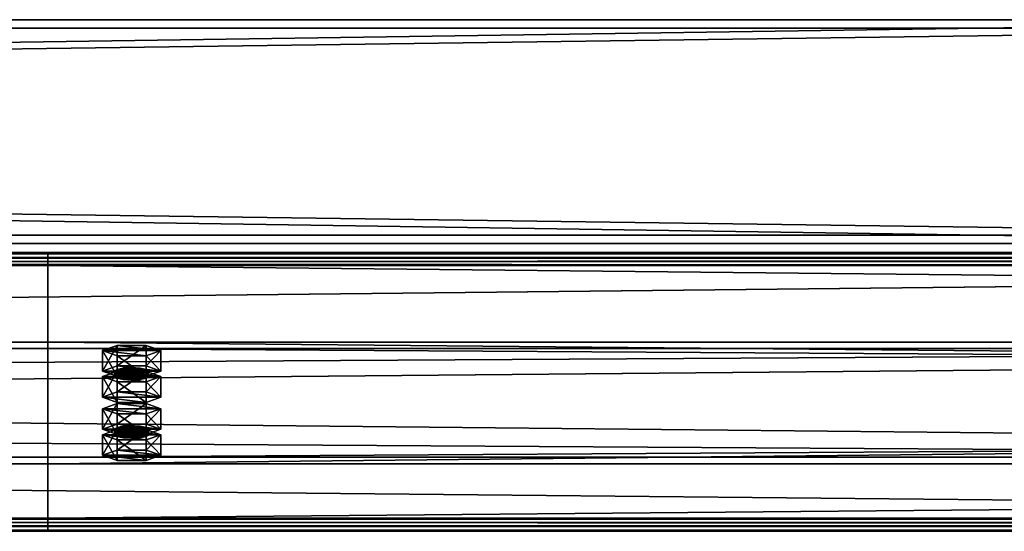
# Model space of a CAD drawing. Header units: millimetres. Extents: x -333 to 67333, y -930 to 39730.
# Tile 487 of 656: x 21690 to 22042, y 15107 to 15290. Entities that reach past the tile are written whole.
import ezdxf

# ---------------------------------------------------------------- set-up
doc = ezdxf.new("R2010")
doc.units = ezdxf.units.MM
for name, color, linetype in [('13', 7, 'Continuous'), ('3', 7, 'Continuous'), ('95', 7, 'Continuous')]:
    doc.layers.add(name, color=color, linetype=linetype)

msp = doc.modelspace()

# ---------------------------------------------------------------- meshes
at = {"layer": '13', "color": 30}
mesh = msp.add_polyface(dxfattribs=at)
corners = [(22900.01, 15203.6, 6663.84), (22900.01, 15131.21, 6648.45), (16100.01, 15131.21, 6648.45), (16100.01, 15203.6, 6663.84), (22900.01, 15172.38, 6454.78), (16100.01, 15172.38, 6454.78), (22900.01, 15111.73, 6441.89), (16100.01, 15111.73, 6441.89), (22900.01, 15109.03, 6454.61), (16100.01, 15109.03, 6454.61), (22900.01, 15107.08, 6454.19), (16100.01, 15107.08, 6454.19), (22900.01, 15110.19, 6439.52), (16100.01, 15110.19, 6439.52), (22900.01, 15174.75, 6453.24), (16100.01, 15174.75, 6453.24), (22900.01, 15133.59, 6646.91), (16100.01, 15133.59, 6646.91), (22900.01, 15202.06, 6661.47), (16100.01, 15202.06, 6661.47), (22900.01, 15204.76, 6648.75), (16100.01, 15204.76, 6648.75), (22900.01, 15206.72, 6649.17), (16100.01, 15206.72, 6649.17)]
mesh.append_faces([[corners[k] for k in face] for face in [(0, 2, 3, 3), (1, 5, 2, 2), (4, 7, 5, 5), (6, 9, 7, 7), (8, 11, 9, 9), (10, 13, 11, 11), (12, 15, 13, 13), (14, 17, 15, 15), (16, 19, 17, 17), (18, 21, 19, 19), (20, 23, 21, 21), (22, 3, 23, 23), (8, 12, 10, 10), (20, 0, 22, 22), (11, 7, 9, 9)]], dxfattribs={"vtx0": -1, "color": 30})
mesh.append_faces([[corners[k] for k in face] for face in [(12, 6, 14, 14), (14, 1, 16, 16), (16, 0, 18, 18), (18, 0, 20, 20), (3, 19, 23, 23), (19, 2, 17, 17), (17, 2, 15, 15), (15, 5, 13, 13), (13, 7, 11, 11)]], dxfattribs={"vtx0": -1, "vtx1": -1, "color": 30})
mesh.append_faces([[corners[k] for k in face] for face in [(12, 8, 6, 6), (14, 6, 4, 4), (14, 4, 1, 1), (16, 1, 0, 0), (19, 3, 2, 2), (15, 2, 5, 5), (13, 5, 7, 7)]], dxfattribs={"vtx0": -1, "vtx2": -1, "vtx3": -1, "color": 30})
mesh.append_faces([[corners[k] for k in face] for face in [(21, 23, 19, 19)]], dxfattribs={"vtx1": -1, "color": 30})
mesh.append_faces([[corners[k] for k in face] for face in [(0, 1, 2, 2), (1, 4, 5, 5), (4, 6, 7, 7), (6, 8, 9, 9), (8, 10, 11, 11), (10, 12, 13, 13), (12, 14, 15, 15), (14, 16, 17, 17), (16, 18, 19, 19), (18, 20, 21, 21), (20, 22, 23, 23), (22, 0, 3, 3)]], dxfattribs={"vtx2": -1, "vtx3": -1, "color": 30})
mesh = msp.add_polyface(dxfattribs=at)
corners = [(28500.01, 15203.6, 6663.84), (28500.01, 15131.21, 6648.45), (21700.01, 15131.21, 6648.45), (21700.01, 15203.6, 6663.84), (28500.01, 15172.38, 6454.78), (21700.01, 15172.38, 6454.78), (28500.01, 15111.73, 6441.89), (21700.01, 15111.73, 6441.89), (28500.01, 15109.03, 6454.61), (21700.01, 15109.03, 6454.61), (28500.01, 15107.08, 6454.19), (21700.01, 15107.08, 6454.19), (28500.01, 15110.19, 6439.52), (21700.01, 15110.19, 6439.52), (28500.01, 15174.75, 6453.24), (21700.01, 15174.75, 6453.24), (28500.01, 15133.59, 6646.91), (21700.01, 15133.59, 6646.91), (28500.01, 15202.06, 6661.47), (21700.01, 15202.06, 6661.47), (28500.01, 15204.76, 6648.75), (21700.01, 15204.76, 6648.75), (28500.01, 15206.72, 6649.17), (21700.01, 15206.72, 6649.17)]
mesh.append_faces([[corners[k] for k in face] for face in [(0, 2, 3, 3), (1, 5, 2, 2), (4, 7, 5, 5), (6, 9, 7, 7), (8, 11, 9, 9), (10, 13, 11, 11), (12, 15, 13, 13), (14, 17, 15, 15), (16, 19, 17, 17), (18, 21, 19, 19), (20, 23, 21, 21), (22, 3, 23, 23), (6, 10, 8, 8), (20, 0, 22, 22), (11, 7, 9, 9), (23, 19, 21, 21)]], dxfattribs={"vtx0": -1, "color": 30})
mesh.append_faces([[corners[k] for k in face] for face in [(12, 6, 14, 14), (14, 1, 16, 16), (16, 0, 18, 18), (18, 0, 20, 20), (3, 19, 23, 23), (19, 2, 17, 17), (17, 2, 15, 15), (15, 5, 13, 13), (13, 7, 11, 11)]], dxfattribs={"vtx0": -1, "vtx1": -1, "color": 30})
mesh.append_faces([[corners[k] for k in face] for face in [(6, 12, 10, 10), (14, 6, 4, 4), (14, 4, 1, 1), (16, 1, 0, 0), (19, 3, 2, 2), (15, 2, 5, 5), (13, 5, 7, 7)]], dxfattribs={"vtx0": -1, "vtx2": -1, "vtx3": -1, "color": 30})
mesh.append_faces([[corners[k] for k in face] for face in [(0, 1, 2, 2), (1, 4, 5, 5), (4, 6, 7, 7), (6, 8, 9, 9), (8, 10, 11, 11), (10, 12, 13, 13), (12, 14, 15, 15), (14, 16, 17, 17), (16, 18, 19, 19), (18, 20, 21, 21), (20, 22, 23, 23), (22, 0, 3, 3)]], dxfattribs={"vtx2": -1, "vtx3": -1, "color": 30})
at = {"layer": '3', "color": 91}
mesh = msp.add_polyface(dxfattribs=at)
corners = [(22240, 15287, 2983), (22240, 15213, 2983), (16760, 15213, 2983), (16760, 15287, 2983), (22240, 15213, 3057), (16760, 15213, 3057), (22240, 15287, 3057), (16760, 15287, 3057), (22240, 15290, 2980), (22240, 15290, 3060), (16760, 15290, 3060), (16760, 15290, 2980), (22240, 15210, 3060), (16760, 15210, 3060), (22240, 15210, 2980), (16760, 15210, 2980)]
mesh.append_faces([[corners[k] for k in face] for face in [(0, 2, 3, 3), (1, 5, 2, 2), (4, 7, 5, 5), (6, 3, 7, 7), (8, 10, 11, 11), (9, 13, 10, 10), (12, 15, 13, 13), (14, 11, 15, 15)]], dxfattribs={"vtx0": -1, "color": 91})
mesh.append_faces([[corners[k] for k in face] for face in [(9, 6, 12, 12), (6, 8, 0, 0), (0, 8, 1, 1), (12, 4, 14, 14), (4, 12, 6, 6), (14, 1, 8, 8), (11, 3, 15, 15), (3, 10, 7, 7), (7, 10, 5, 5), (15, 2, 13, 13), (2, 15, 3, 3), (13, 5, 10, 10)]], dxfattribs={"vtx0": -1, "vtx1": -1, "color": 91})
mesh.append_faces([[corners[k] for k in face] for face in [(6, 9, 8, 8), (14, 4, 1, 1), (3, 11, 10, 10), (13, 2, 5, 5)]], dxfattribs={"vtx0": -1, "vtx2": -1, "vtx3": -1, "color": 91})
mesh.append_faces([[corners[k] for k in face] for face in [(0, 1, 2, 2), (1, 4, 5, 5), (4, 6, 7, 7), (6, 0, 3, 3), (8, 9, 10, 10), (9, 12, 13, 13), (12, 14, 15, 15), (14, 8, 11, 11)]], dxfattribs={"vtx2": -1, "vtx3": -1, "color": 91})
at = {"layer": '95', "color": 20}
mesh = msp.add_polyface(dxfattribs=at)
corners = [(21724.01, 15141.61, 6599.55), (21724.81, 15142.23, 6596.61), (21724.81, 15144.19, 6597.03), (21724.01, 15143.57, 6599.96), (21727.01, 15142.69, 6594.46), (21727.01, 15144.65, 6594.88), (21730.01, 15142.86, 6593.68), (21730.01, 15144.81, 6594.09), (21733.01, 15142.69, 6594.46), (21733.01, 15144.65, 6594.88), (21735.21, 15142.23, 6596.61), (21735.21, 15144.19, 6597.03), (21736.01, 15141.61, 6599.55), (21736.01, 15143.57, 6599.96), (21735.21, 15140.99, 6602.48), (21735.21, 15142.94, 6602.9), (21733.01, 15140.53, 6604.63), (21733.01, 15142.49, 6605.05), (21730.01, 15140.36, 6605.42), (21730.01, 15142.32, 6605.83), (21727.01, 15140.53, 6604.63), (21727.01, 15142.49, 6605.05), (21724.81, 15140.99, 6602.48), (21724.81, 15142.94, 6602.9), (21719.62, 15143.57, 6599.96), (21724.81, 15145.44, 6591.16), (21724.81, 15152.77, 6592.72), (21719.62, 15150.9, 6601.52), (21735.21, 15145.44, 6591.16), (21735.21, 15152.77, 6592.72), (21740.4, 15143.57, 6599.96), (21740.4, 15150.9, 6601.52), (21735.21, 15141.69, 6608.77), (21735.21, 15149.03, 6610.33), (21724.81, 15141.69, 6608.77), (21724.81, 15149.03, 6610.33), (21719.62, 15134.27, 6597.99), (21724.81, 15136.14, 6589.18), (21724.81, 15143.48, 6590.74), (21719.62, 15141.61, 6599.55), (21735.21, 15136.14, 6589.18), (21735.21, 15143.48, 6590.74), (21740.4, 15134.27, 6597.99), (21740.4, 15141.61, 6599.55), (21735.21, 15132.4, 6606.79), (21735.21, 15139.74, 6608.35), (21724.81, 15132.4, 6606.79), (21724.81, 15139.74, 6608.35), (21724.01, 15162.4, 6501.73), (21724.81, 15163.02, 6498.8), (21724.81, 15164.98, 6499.21), (21724.01, 15164.36, 6502.15), (21727.01, 15163.48, 6496.65), (21727.01, 15165.44, 6497.07), (21730.01, 15163.65, 6495.86), (21730.01, 15165.6, 6496.28), (21733.01, 15163.48, 6496.65), (21733.01, 15165.44, 6497.07), (21735.21, 15163.02, 6498.8), (21735.21, 15164.98, 6499.21), (21736.01, 15162.4, 6501.73), (21736.01, 15164.36, 6502.15), (21735.21, 15161.78, 6504.67), (21735.21, 15163.73, 6505.08), (21733.01, 15161.32, 6506.82), (21733.01, 15163.28, 6507.23), (21730.01, 15161.15, 6507.6), (21730.01, 15163.11, 6508.02), (21727.01, 15161.32, 6506.82), (21727.01, 15163.28, 6507.23), (21724.81, 15161.78, 6504.67), (21724.81, 15163.73, 6505.08), (21719.62, 15164.36, 6502.15), (21724.81, 15166.23, 6493.34), (21724.81, 15173.56, 6494.9), (21719.62, 15171.69, 6503.71), (21735.21, 15166.23, 6493.34), (21735.21, 15173.56, 6494.9), (21740.4, 15164.36, 6502.15), (21740.4, 15171.69, 6503.71), (21735.21, 15162.49, 6510.95), (21735.21, 15169.82, 6512.51), (21724.81, 15162.49, 6510.95), (21724.81, 15169.82, 6512.51), (21719.62, 15155.06, 6500.17), (21724.81, 15156.94, 6491.37), (21724.81, 15164.27, 6492.93), (21719.62, 15162.4, 6501.73), (21735.21, 15156.94, 6491.37), (21735.21, 15164.27, 6492.93), (21740.4, 15155.06, 6500.17), (21740.4, 15162.4, 6501.73), (21735.21, 15153.19, 6508.98), (21735.21, 15160.53, 6510.54), (21724.81, 15153.19, 6508.98), (21724.81, 15160.53, 6510.54)]
mesh.append_faces([[corners[k] for k in face] for face in [(0, 2, 3, 3), (1, 5, 2, 2), (4, 7, 5, 5), (6, 9, 7, 7), (8, 11, 9, 9), (10, 13, 11, 11), (12, 15, 13, 13), (14, 17, 15, 15), (16, 19, 17, 17), (18, 21, 19, 19), (20, 23, 21, 21), (22, 3, 23, 23), (4, 8, 6, 6), (16, 20, 18, 18), (21, 17, 19, 19), (9, 5, 7, 7), (24, 26, 27, 27), (25, 29, 26, 26), (28, 31, 29, 29), (30, 33, 31, 31), (32, 35, 33, 33), (34, 27, 35, 35), (25, 30, 28, 28), (32, 24, 34, 34), (27, 33, 35, 35), (31, 26, 29, 29), (36, 38, 39, 39), (37, 41, 38, 38), (40, 43, 41, 41), (42, 45, 43, 43), (44, 47, 45, 45), (46, 39, 47, 47), (37, 42, 40, 40), (44, 36, 46, 46), (39, 45, 47, 47), (43, 38, 41, 41), (48, 50, 51, 51), (49, 53, 50, 50), (52, 55, 53, 53), (54, 57, 55, 55), (56, 59, 57, 57), (58, 61, 59, 59), (60, 63, 61, 61), (62, 65, 63, 63), (64, 67, 65, 65), (66, 69, 67, 67), (68, 71, 69, 69), (70, 51, 71, 71), (52, 56, 54, 54), (64, 68, 66, 66), (69, 65, 67, 67), (57, 53, 55, 55), (72, 74, 75, 75), (73, 77, 74, 74), (76, 79, 77, 77), (78, 81, 79, 79), (80, 83, 81, 81), (82, 75, 83, 83), (73, 78, 76, 76), (80, 72, 82, 82), (75, 81, 83, 83), (79, 74, 77, 77), (84, 86, 87, 87), (85, 89, 86, 86), (88, 91, 89, 89), (90, 93, 91, 91), (92, 95, 93, 93), (94, 87, 95, 95), (85, 90, 88, 88), (92, 84, 94, 94), (87, 93, 95, 95), (91, 86, 89, 89)]], dxfattribs={"vtx0": -1, "color": 20})
mesh.append_faces([[corners[k] for k in face] for face in [(8, 4, 10, 10), (10, 1, 12, 12), (12, 0, 14, 14), (14, 22, 16, 16), (17, 23, 15, 15), (15, 3, 13, 13), (13, 2, 11, 11), (11, 5, 9, 9), (30, 24, 32, 32), (33, 27, 31, 31), (42, 36, 44, 44), (45, 39, 43, 43), (56, 52, 58, 58), (58, 49, 60, 60), (60, 48, 62, 62), (62, 70, 64, 64), (65, 71, 63, 63), (63, 51, 61, 61), (61, 50, 59, 59), (59, 53, 57, 57), (78, 72, 80, 80), (81, 75, 79, 79), (90, 84, 92, 92), (93, 87, 91, 91)]], dxfattribs={"vtx0": -1, "vtx1": -1, "color": 20})
mesh.append_faces([[corners[k] for k in face] for face in [(10, 4, 1, 1), (12, 1, 0, 0), (14, 0, 22, 22), (16, 22, 20, 20), (17, 21, 23, 23), (15, 23, 3, 3), (13, 3, 2, 2), (11, 2, 5, 5), (30, 25, 24, 24), (31, 27, 26, 26), (42, 37, 36, 36), (43, 39, 38, 38), (58, 52, 49, 49), (60, 49, 48, 48), (62, 48, 70, 70), (64, 70, 68, 68), (65, 69, 71, 71), (63, 71, 51, 51), (61, 51, 50, 50), (59, 50, 53, 53), (78, 73, 72, 72), (79, 75, 74, 74), (90, 85, 84, 84), (91, 87, 86, 86)]], dxfattribs={"vtx0": -1, "vtx2": -1, "vtx3": -1, "color": 20})
mesh.append_faces([[corners[k] for k in face] for face in [(0, 1, 2, 2), (1, 4, 5, 5), (4, 6, 7, 7), (6, 8, 9, 9), (8, 10, 11, 11), (10, 12, 13, 13), (12, 14, 15, 15), (14, 16, 17, 17), (16, 18, 19, 19), (18, 20, 21, 21), (20, 22, 23, 23), (22, 0, 3, 3), (24, 25, 26, 26), (25, 28, 29, 29), (28, 30, 31, 31), (30, 32, 33, 33), (32, 34, 35, 35), (34, 24, 27, 27), (36, 37, 38, 38), (37, 40, 41, 41), (40, 42, 43, 43), (42, 44, 45, 45), (44, 46, 47, 47), (46, 36, 39, 39), (48, 49, 50, 50), (49, 52, 53, 53), (52, 54, 55, 55), (54, 56, 57, 57), (56, 58, 59, 59), (58, 60, 61, 61), (60, 62, 63, 63), (62, 64, 65, 65), (64, 66, 67, 67), (66, 68, 69, 69), (68, 70, 71, 71), (70, 48, 51, 51), (72, 73, 74, 74), (73, 76, 77, 77), (76, 78, 79, 79), (78, 80, 81, 81), (80, 82, 83, 83), (82, 72, 75, 75), (84, 85, 86, 86), (85, 88, 89, 89), (88, 90, 91, 91), (90, 92, 93, 93), (92, 94, 95, 95), (94, 84, 87, 87)]], dxfattribs={"vtx2": -1, "vtx3": -1, "color": 20})

doc.saveas('drawing.dxf')
